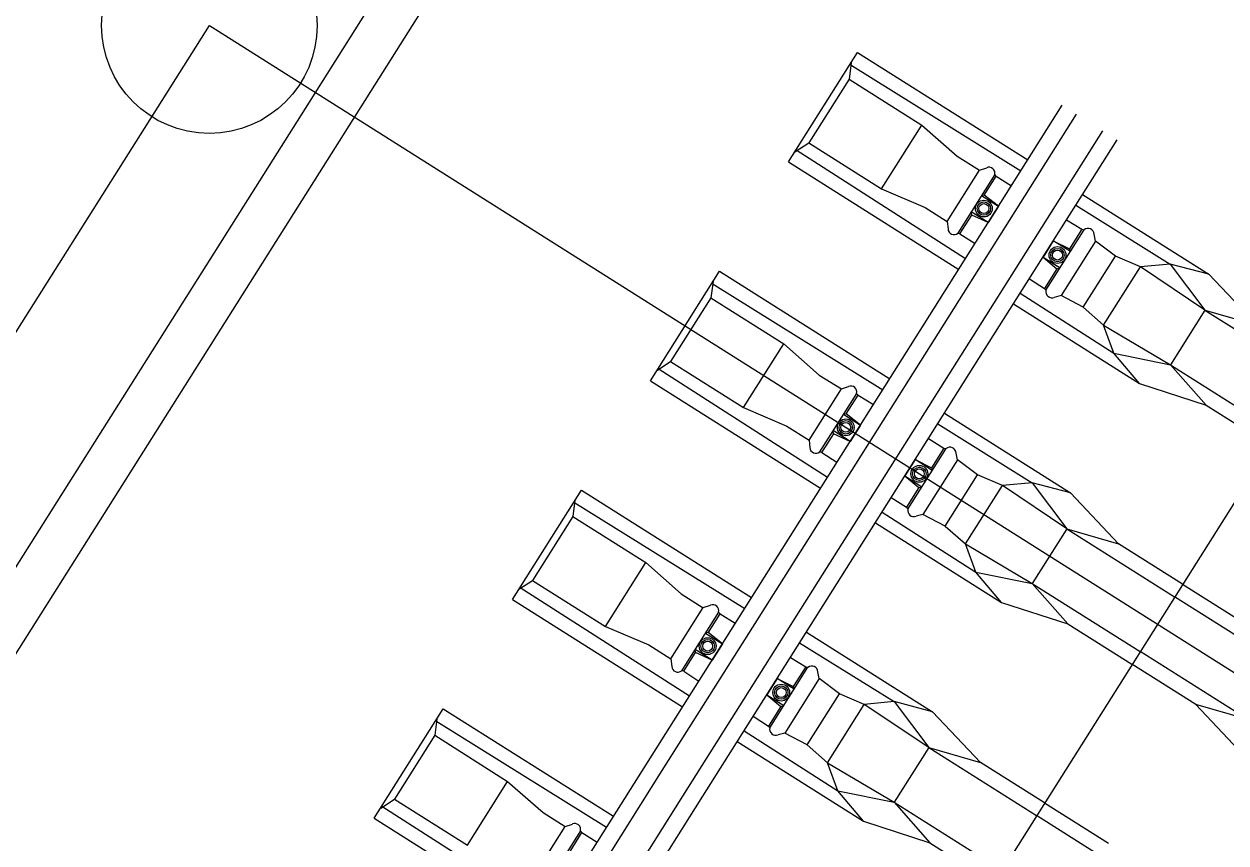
# Model space of a CAD drawing. Extents: x -746176 to -739709, y -1128407 to -1124482.
# Drawn here: x -743173.226 to -743170.439, y -1127092.74 to -1127090.841 of the extents above; entities that cross this region are included whole.
import ezdxf

# ---------------------------------------------------------------- set-up
doc = ezdxf.new("R2010")
doc.units = 0
for name, color, linetype in [('_Zabezpečovací zařízení_trasa', 7, 'Continuous'), ('KOL_ROST', 7, 'Continuous'), ('OSA', 7, 'Continuous'), ('SVAH', 7, 'Continuous'), ('TRATIVOD', 7, 'Continuous')]:
    doc.layers.add(name, color=color, linetype=linetype)

msp = doc.modelspace()

# ---------------------------------------------------------------- linework, layer by layer
at = {"layer": '_Zabezpečovací zařízení_trasa'}
msp.add_lwpolyline([(-743018.819, -1126847.7365), (-743049.2803, -1126895.9513), (-743072.4868, -1126932.7514), (-743098.6471, -1126974.1456), (-743125.9402, -1127017.3839), (-743152.604, -1127059.6082), (-743175.0227, -1127095.1157), (-743199.1633, -1127133.3459), (-743215.971, -1127159.9412), (-743232.818, -1127186.5147), (-743247.4563, -1127209.8113), (-743254.52, -1127221.6389), (-743261.299, -1127233.6914), (-743264.1553, -1127239.1951), (-743264.862, -1127241.1083), (-743267.3367, -1127245.816), (-743268.2889, -1127247.1585), (-743271.7107, -1127253.7504), (-743281.1217, -1127274.1963), (-743291.9232, -1127301.4196), (-743296.7241, -1127315.2221), (-743301.1161, -1127329.1278), (-743306.7868, -1127349.5059)], dxfattribs=at)
at = {"layer": 'KOL_ROST'}
for p, q in [((-743171.4531, -1127091.1611), (-743171.293, -1127090.9074)), ((-743171.293, -1127090.9074), (-743170.8982, -1127091.1566)), ((-743171.3079, -1127090.9311), (-743171.3128, -1127090.9688)), ((-743171.3103, -1127090.9354), (-743170.9143, -1127091.182)), ((-743171.3128, -1127090.9688), (-743171.4062, -1127091.1168)), ((-743171.3128, -1127090.9688), (-743171.1437, -1127091.0756)), ((-743171.1384, -1127091.5371), (-743170.8181, -1127091.0297)), ((-743171.1054, -1127091.558), (-743170.7851, -1127091.0506)), ((-743171.2371, -1127091.2235), (-743171.1437, -1127091.0756)), ((-743171.1437, -1127091.0756), (-743171.0617, -1127091.148)), ((-743171.1437, -1127091.0756), (-743171.0617, -1127091.148)), ((-743171.0445, -1127091.5964), (-743170.7242, -1127091.0891)), ((-743171.0114, -1127091.6173), (-743170.6911, -1127091.1099)), ((-743171.4382, -1127091.1374), (-743171.4062, -1127091.1168)), ((-743171.4352, -1127091.1332), (-743171.0423, -1127091.3848)), ((-743171.4062, -1127091.1168), (-743171.2371, -1127091.2235)), ((-743171.4531, -1127091.1611), (-743171.0584, -1127091.4103)), ((-743171.0617, -1127091.148), (-743171.0103, -1127091.1802)), ((-743171.0617, -1127091.148), (-743171.0103, -1127091.1802)), ((-743171.0102, -1127091.1801), (-743170.9935, -1127091.1745)), ((-743171.0102, -1127091.1801), (-743170.9935, -1127091.1745)), ((-743170.9714, -1127091.1945), (-743170.936, -1127091.2164)), ((-743171.2371, -1127091.2235), (-743171.1364, -1127091.2664)), ((-743170.9991, -1127091.2381), (-743171.0054, -1127091.2389)), ((-743171.0054, -1127091.2389), (-743170.966, -1127091.2639)), ((-743170.966, -1127091.2639), (-743170.9991, -1127091.2381)), ((-743170.7712, -1127091.2368), (-743170.4787, -1127091.4215)), ((-743171.1364, -1127091.2664), (-743171.0853, -1127091.299)), ((-743171.0282, -1127091.2842), (-743171.0294, -1127091.2769)), ((-743170.9899, -1127091.3018), (-743171.0294, -1127091.2769)), ((-743170.966, -1127091.2639), (-743170.9899, -1127091.3018)), ((-743170.7868, -1127091.2614), (-743170.5678, -1127091.3978)), ((-743171.0853, -1127091.299), (-743171.0831, -1127091.3164)), ((-743170.9899, -1127091.3018), (-743171.0282, -1127091.2842)), ((-743170.8082, -1127091.2953), (-743170.7726, -1127091.3173)), ((-743171.0556, -1127091.3278), (-743171.0206, -1127091.3504)), ((-743170.7413, -1127091.3447), (-743170.7443, -1127091.3288)), ((-743170.839, -1127091.3441), (-743170.8629, -1127091.3821)), ((-743170.7995, -1127091.369), (-743170.839, -1127091.3441)), ((-743170.839, -1127091.3441), (-743170.8015, -1127091.3629)), ((-743170.8015, -1127091.3629), (-743170.7995, -1127091.369)), ((-743170.6947, -1127091.3797), (-743170.7413, -1127091.3447)), ((-743170.8629, -1127091.3821), (-743170.8235, -1127091.407)), ((-743170.8629, -1127091.3821), (-743170.8306, -1127091.4091)), ((-743170.7694, -1127091.4981), (-743170.6947, -1127091.3797)), ((-743170.6369, -1127091.4043), (-743170.6947, -1127091.3797)), ((-743171.7734, -1127091.6684), (-743171.6132, -1127091.4147)), ((-743171.6132, -1127091.4147), (-743171.2185, -1127091.6639)), ((-743170.8306, -1127091.4091), (-743170.8235, -1127091.407)), ((-743170.7224, -1127091.5396), (-743170.6369, -1127091.4043)), ((-743170.5678, -1127091.3978), (-743170.6369, -1127091.4043)), ((-743170.4874, -1127091.5046), (-743170.6369, -1127091.4043)), ((-743170.4787, -1127091.4215), (-743170.5678, -1127091.3978)), ((-743170.5678, -1127091.3978), (-743170.4874, -1127091.5046)), ((-743171.6282, -1127091.4384), (-743171.6331, -1127091.4761)), ((-743171.6305, -1127091.4427), (-743171.2345, -1127091.6893)), ((-743170.8944, -1127091.4319), (-743170.8593, -1127091.4546)), ((-743170.4787, -1127091.4215), (-743170.3673, -1127091.5391)), ((-743170.9158, -1127091.4658), (-743170.6985, -1127091.6049)), ((-743170.821, -1127091.4711), (-743170.8367, -1127091.4752)), ((-743170.7694, -1127091.4981), (-743170.821, -1127091.4711)), ((-743171.6331, -1127091.4761), (-743171.7265, -1127091.6241)), ((-743171.6331, -1127091.4761), (-743171.464, -1127091.5829)), ((-743170.9314, -1127091.4905), (-743170.6388, -1127091.6752)), ((-743170.4874, -1127091.5046), (-743170.5675, -1127091.6315)), ((-743170.4874, -1127091.5046), (-743170.3673, -1127091.5391)), ((-743170.4874, -1127091.5046), (-743170.2376, -1127091.6623)), ((-743171.4587, -1127092.0444), (-743171.1384, -1127091.537)), ((-743171.4256, -1127092.0653), (-743171.1054, -1127091.558)), ((-743170.6985, -1127091.6049), (-743170.7224, -1127091.5396)), ((-743171.5574, -1127091.7309), (-743171.464, -1127091.5829)), ((-743171.464, -1127091.5829), (-743171.382, -1127091.6553)), ((-743171.464, -1127091.5829), (-743171.382, -1127091.6553)), ((-743171.3648, -1127092.1037), (-743171.0445, -1127091.5964)), ((-743170.6388, -1127091.6752), (-743170.6985, -1127091.6049)), ((-743170.6985, -1127091.6049), (-743170.5675, -1127091.6315)), ((-743171.7584, -1127091.6447), (-743171.7265, -1127091.6241)), ((-743171.7554, -1127091.6405), (-743171.3626, -1127091.8921)), ((-743171.7265, -1127091.6241), (-743171.5574, -1127091.7309)), ((-743171.3317, -1127092.1246), (-743171.0114, -1127091.6173)), ((-743170.5675, -1127091.6315), (-743170.4847, -1127091.7251)), ((-743171.7734, -1127091.6684), (-743171.3786, -1127091.9176)), ((-743171.382, -1127091.6553), (-743171.3305, -1127091.6875)), ((-743171.382, -1127091.6553), (-743171.3305, -1127091.6875)), ((-743171.3305, -1127091.6874), (-743171.3138, -1127091.6819)), ((-743171.3305, -1127091.6874), (-743171.3138, -1127091.6819)), ((-743170.6388, -1127091.6752), (-743170.4847, -1127091.7251)), ((-743171.2917, -1127091.7018), (-743171.2563, -1127091.7237)), ((-743170.4847, -1127091.7251), (-743170.3364, -1127091.8188)), ((-743171.5574, -1127091.7309), (-743171.4567, -1127091.7737)), ((-743171.3193, -1127091.7454), (-743171.3257, -1127091.7463)), ((-743171.3257, -1127091.7463), (-743171.2862, -1127091.7712)), ((-743171.2862, -1127091.7712), (-743171.3193, -1127091.7454)), ((-743171.0915, -1127091.7441), (-743170.7989, -1127091.9288)), ((-743171.4567, -1127091.7737), (-743171.4055, -1127091.8063)), ((-743171.2862, -1127091.7712), (-743171.3102, -1127091.8092)), ((-743171.107, -1127091.7687), (-743170.888, -1127091.9051)), ((-743171.4055, -1127091.8063), (-743171.4034, -1127091.8238)), ((-743171.3485, -1127091.7916), (-743171.3497, -1127091.7842)), ((-743171.3102, -1127091.8092), (-743171.3497, -1127091.7842)), ((-743171.3102, -1127091.8092), (-743171.3485, -1127091.7916)), ((-743171.1284, -1127091.8026), (-743171.0929, -1127091.8246)), ((-743171.3758, -1127091.8351), (-743171.3408, -1127091.8577)), ((-743171.0615, -1127091.8521), (-743171.0646, -1127091.8361)), ((-743171.1592, -1127091.8514), (-743171.1832, -1127091.8894)), ((-743171.1197, -1127091.8764), (-743171.1592, -1127091.8514)), ((-743171.1592, -1127091.8514), (-743171.1217, -1127091.8702)), ((-743171.015, -1127091.887), (-743171.0615, -1127091.8521)), ((-743171.1832, -1127091.8894), (-743171.1437, -1127091.9143)), ((-743171.1832, -1127091.8894), (-743171.1508, -1127091.9164)), ((-743171.1217, -1127091.8702), (-743171.1197, -1127091.8764)), ((-743171.0897, -1127092.0054), (-743171.015, -1127091.887)), ((-743170.9572, -1127091.9117), (-743171.015, -1127091.887)), ((-743171.1508, -1127091.9164), (-743171.1437, -1127091.9143)), ((-743171.0426, -1127092.0469), (-743170.9572, -1127091.9117)), ((-743170.888, -1127091.9051), (-743170.9572, -1127091.9117)), ((-743170.8077, -1127092.012), (-743170.9572, -1127091.9117)), ((-743170.7989, -1127091.9288), (-743170.888, -1127091.9051)), ((-743170.888, -1127091.9051), (-743170.8077, -1127092.012)), ((-743172.0936, -1127092.1757), (-743171.9335, -1127091.922)), ((-743171.9484, -1127091.9457), (-743171.9533, -1127091.9834)), ((-743171.9335, -1127091.922), (-743171.5388, -1127092.1712)), ((-743171.2147, -1127091.9392), (-743171.1796, -1127091.9619)), ((-743170.7989, -1127091.9288), (-743170.6875, -1127092.0464)), ((-743171.9508, -1127091.95), (-743171.5548, -1127092.1966)), ((-743171.2361, -1127091.9731), (-743171.0188, -1127092.1122)), ((-743171.9533, -1127091.9834), (-743172.0468, -1127092.1314)), ((-743171.9533, -1127091.9834), (-743171.7842, -1127092.0902)), ((-743171.2516, -1127091.9978), (-743170.9591, -1127092.1825)), ((-743171.1413, -1127091.9784), (-743171.157, -1127091.9825)), ((-743171.0897, -1127092.0054), (-743171.1413, -1127091.9784)), ((-743170.8077, -1127092.012), (-743170.8877, -1127092.1388)), ((-743170.8077, -1127092.012), (-743170.6875, -1127092.0464)), ((-743170.8077, -1127092.012), (-743170.5579, -1127092.1697)), ((-743171.779, -1127092.5517), (-743171.4587, -1127092.0444)), ((-743171.0188, -1127092.1122), (-743171.0426, -1127092.0469)), ((-743170.5392, -1127092.1401), (-743170.6875, -1127092.0464)), ((-743171.7459, -1127092.5726), (-743171.4256, -1127092.0653)), ((-743171.8776, -1127092.2382), (-743171.7842, -1127092.0902)), ((-743171.7842, -1127092.0902), (-743171.7022, -1127092.1627)), ((-743171.7842, -1127092.0902), (-743171.7022, -1127092.1627)), ((-743171.685, -1127092.6111), (-743171.3647, -1127092.1037)), ((-743170.9591, -1127092.1825), (-743171.0188, -1127092.1122)), ((-743171.0188, -1127092.1122), (-743170.8877, -1127092.1388)), ((-743172.0787, -1127092.1521), (-743172.0468, -1127092.1314)), ((-743172.0468, -1127092.1314), (-743171.8776, -1127092.2382)), ((-743171.652, -1127092.6319), (-743171.3317, -1127092.1246)), ((-743170.8877, -1127092.1388), (-743170.805, -1127092.2325)), ((-743170.5392, -1127092.1401), (-743170.3909, -1127092.2337)), ((-743172.0757, -1127092.1479), (-743171.6828, -1127092.3994)), ((-743171.7022, -1127092.1627), (-743171.6508, -1127092.1948)), ((-743171.7022, -1127092.1627), (-743171.6508, -1127092.1948)), ((-743170.3081, -1127092.3274), (-743170.5579, -1127092.1697)), ((-743172.0936, -1127092.1757), (-743171.6989, -1127092.4249)), ((-743171.6507, -1127092.1947), (-743171.634, -1127092.1892)), ((-743171.6507, -1127092.1947), (-743171.634, -1127092.1892)), ((-743170.9591, -1127092.1825), (-743170.805, -1127092.2325)), ((-743171.6119, -1127092.2092), (-743171.5765, -1127092.231)), ((-743171.8776, -1127092.2382), (-743171.777, -1127092.281)), ((-743171.6396, -1127092.2527), (-743171.646, -1127092.2536)), ((-743171.646, -1127092.2536), (-743171.6065, -1127092.2785)), ((-743171.6065, -1127092.2785), (-743171.6396, -1127092.2527)), ((-743171.4117, -1127092.2514), (-743171.1192, -1127092.4361)), ((-743170.805, -1127092.2325), (-743170.6566, -1127092.3261)), ((-743171.777, -1127092.281), (-743171.7258, -1127092.3136)), ((-743171.6065, -1127092.2785), (-743171.6305, -1127092.3165)), ((-743171.4273, -1127092.276), (-743171.2083, -1127092.4124)), ((-743171.6687, -1127092.2989), (-743171.6699, -1127092.2916)), ((-743171.6305, -1127092.3165), (-743171.6699, -1127092.2916)), ((-743171.6305, -1127092.3165), (-743171.6687, -1127092.2989)), ((-743171.4487, -1127092.31), (-743171.4132, -1127092.3319)), ((-743171.7258, -1127092.3136), (-743171.7236, -1127092.3311)), ((-743170.5083, -1127092.4197), (-743170.6566, -1127092.3261)), ((-743171.6961, -1127092.3424), (-743171.6611, -1127092.365)), ((-743171.4795, -1127092.3587), (-743171.5035, -1127092.3967)), ((-743171.44, -1127092.3837), (-743171.4795, -1127092.3587)), ((-743171.4795, -1127092.3587), (-743171.442, -1127092.3776)), ((-743171.3818, -1127092.3594), (-743171.3848, -1127092.3435)), ((-743171.3352, -1127092.3943), (-743171.3818, -1127092.3594)), ((-743171.442, -1127092.3776), (-743171.44, -1127092.3837)), ((-743171.41, -1127092.5127), (-743171.3352, -1127092.3943)), ((-743171.2775, -1127092.419), (-743171.3352, -1127092.3943)), ((-743171.5035, -1127092.3967), (-743171.464, -1127092.4216)), ((-743171.5035, -1127092.3967), (-743171.4711, -1127092.4237)), ((-743171.4711, -1127092.4237), (-743171.464, -1127092.4216)), ((-743171.3629, -1127092.5543), (-743171.2775, -1127092.419)), ((-743171.2083, -1127092.4124), (-743171.2775, -1127092.419)), ((-743171.1279, -1127092.5193), (-743171.2775, -1127092.419)), ((-743171.1192, -1127092.4361), (-743171.2083, -1127092.4124)), ((-743171.2083, -1127092.4124), (-743171.1279, -1127092.5193)), ((-743170.3969, -1127092.5374), (-743170.5083, -1127092.4197)), ((-743170.3881, -1127092.4542), (-743170.5083, -1127092.4197)), ((-743172.4139, -1127092.683), (-743172.2538, -1127092.4294)), ((-743172.2538, -1127092.4294), (-743171.859, -1127092.6786)), ((-743171.5349, -1127092.4466), (-743171.4998, -1127092.4692)), ((-743171.1192, -1127092.4361), (-743171.0078, -1127092.5537)), ((-743172.2687, -1127092.453), (-743172.2736, -1127092.4908)), ((-743172.2711, -1127092.4574), (-743171.8751, -1127092.7039)), ((-743172.2736, -1127092.4908), (-743172.367, -1127092.6387)), ((-743172.2736, -1127092.4908), (-743172.1045, -1127092.5975)), ((-743171.5719, -1127092.5051), (-743171.2793, -1127092.6898)), ((-743171.5563, -1127092.4804), (-743171.3391, -1127092.6196)), ((-743171.4615, -1127092.4857), (-743171.4772, -1127092.4898)), ((-743171.41, -1127092.5127), (-743171.4615, -1127092.4857)), ((-743171.1279, -1127092.5193), (-743171.208, -1127092.6461)), ((-743171.1279, -1127092.5193), (-743171.0078, -1127092.5537)), ((-743171.1279, -1127092.5193), (-743170.8781, -1127092.677)), ((-743172.0992, -1127093.059), (-743171.7789, -1127092.5517)), ((-743171.3391, -1127092.6196), (-743171.3629, -1127092.5543)), ((-743170.8594, -1127092.6474), (-743171.0078, -1127092.5537)), ((-743172.0662, -1127093.0799), (-743171.7459, -1127092.5726)), ((-743172.1979, -1127092.7455), (-743172.1045, -1127092.5975)), ((-743172.1045, -1127092.5975), (-743172.0225, -1127092.67)), ((-743172.1045, -1127092.5975), (-743172.0225, -1127092.67)), ((-743172.0053, -1127093.1184), (-743171.685, -1127092.611)), ((-743172.399, -1127092.6594), (-743172.367, -1127092.6387)), ((-743172.367, -1127092.6387), (-743172.1979, -1127092.7455)), ((-743171.9722, -1127093.1393), (-743171.6519, -1127092.6319)), ((-743171.2793, -1127092.6898), (-743171.3391, -1127092.6196)), ((-743171.3391, -1127092.6196), (-743171.208, -1127092.6461)), ((-743172.396, -1127092.6552), (-743172.0031, -1127092.9068)), ((-743172.0225, -1127092.67), (-743171.9711, -1127092.7022)), ((-743172.0225, -1127092.67), (-743171.9711, -1127092.7022)), ((-743171.208, -1127092.6461), (-743171.1252, -1127092.7398)), ((-743170.8594, -1127092.6474), (-743170.7111, -1127092.741)), ((-743172.4139, -1127092.683), (-743172.0192, -1127092.9322)), ((-743171.971, -1127092.7021), (-743171.9543, -1127092.6965)), ((-743171.971, -1127092.7021), (-743171.9543, -1127092.6965)), ((-743171.2793, -1127092.6898), (-743171.1252, -1127092.7398)), ((-743170.6283, -1127092.8347), (-743170.8781, -1127092.677)), ((-743171.9322, -1127092.7165), (-743171.8968, -1127092.7384)), ((-743171.1252, -1127092.7398), (-743170.9769, -1127092.8334))]:
    msp.add_line(p, q, dxfattribs=at)
for points in [[(-743171.0853, -1127091.299), (-743171.0102, -1127091.1801)], [(-743170.9749, -1127091.1906), (-743171.0606, -1127091.3263)], [(-743170.999, -1127091.2382), (-743170.9714, -1127091.1945)], [(-743170.9714, -1127091.1945), (-743170.9749, -1127091.1906)], [(-743170.9714, -1127091.1945), (-743170.9749, -1127091.1906)], [(-743171.0556, -1127091.3278), (-743171.0281, -1127091.2843)], [(-743171.0556, -1127091.3278), (-743171.0606, -1127091.3263)], [(-743170.8561, -1127091.4587), (-743170.7675, -1127091.3185)], [(-743170.7726, -1127091.3173), (-743170.8015, -1127091.3629)], [(-743170.7726, -1127091.3173), (-743170.7675, -1127091.3185)], [(-743170.7413, -1127091.3447), (-743170.821, -1127091.4711)], [(-743170.8306, -1127091.4091), (-743170.8593, -1127091.4546)], [(-743170.8593, -1127091.4546), (-743170.8561, -1127091.4587)], [(-743170.7694, -1127091.4981), (-743170.7224, -1127091.5396), (-743170.5675, -1127091.6315), (-743170.3177, -1127091.7892)], [(-743171.4055, -1127091.8063), (-743171.3305, -1127091.6874)], [(-743171.2952, -1127091.6979), (-743171.3809, -1127091.8336)], [(-743171.2917, -1127091.7018), (-743171.2952, -1127091.6979)], [(-743171.2917, -1127091.7018), (-743171.2952, -1127091.6979)], [(-743171.3192, -1127091.7455), (-743171.2917, -1127091.7018)], [(-743171.3758, -1127091.8351), (-743171.3483, -1127091.7916)], [(-743171.3758, -1127091.8351), (-743171.3809, -1127091.8336)], [(-743171.1763, -1127091.966), (-743171.0878, -1127091.8258)], [(-743171.0929, -1127091.8246), (-743171.1217, -1127091.8702)], [(-743171.0929, -1127091.8246), (-743171.0878, -1127091.8258)], [(-743171.0615, -1127091.8521), (-743171.1413, -1127091.9784)], [(-743171.1508, -1127091.9164), (-743171.1796, -1127091.9619)], [(-743171.1796, -1127091.9619), (-743171.1763, -1127091.966)], [(-743171.0897, -1127092.0054), (-743171.0426, -1127092.0469), (-743170.8877, -1127092.1388), (-743170.6379, -1127092.2965)], [(-743171.7258, -1127092.3136), (-743171.6507, -1127092.1947)], [(-743171.6155, -1127092.2052), (-743171.7011, -1127092.341)], [(-743171.6395, -1127092.2528), (-743171.6119, -1127092.2092)], [(-743171.6119, -1127092.2092), (-743171.6155, -1127092.2052)], [(-743171.6119, -1127092.2092), (-743171.6155, -1127092.2052)], [(-743171.6961, -1127092.3424), (-743171.6686, -1127092.2989)], [(-743170.1808, -1127092.5792), (-743170.2386, -1127092.5545), (-743170.3881, -1127092.4542), (-743170.6379, -1127092.2965)], [(-743171.4966, -1127092.4733), (-743171.4081, -1127092.3331)], [(-743171.4132, -1127092.3319), (-743171.442, -1127092.3776)], [(-743171.4132, -1127092.3319), (-743171.4081, -1127092.3331)], [(-743171.6961, -1127092.3424), (-743171.7011, -1127092.341)], [(-743171.3818, -1127092.3594), (-743171.4615, -1127092.4857)], [(-743171.4711, -1127092.4237), (-743171.4998, -1127092.4692)], [(-743171.4998, -1127092.4692), (-743171.4966, -1127092.4733)], [(-743171.41, -1127092.5127), (-743171.3629, -1127092.5543), (-743171.208, -1127092.6461), (-743170.9582, -1127092.8038)], [(-743172.0461, -1127092.8209), (-743171.971, -1127092.7021)], [(-743171.9357, -1127092.7126), (-743172.0214, -1127092.8483)], [(-743171.9598, -1127092.7601), (-743171.9322, -1127092.7165)], [(-743171.9322, -1127092.7165), (-743171.9357, -1127092.7126)], [(-743171.9322, -1127092.7165), (-743171.9357, -1127092.7126)]]:
    msp.add_lwpolyline(points, dxfattribs=at)
for centre, radius in [((-743171.0001, -1127091.2693), 0.0195), ((-743171.0001, -1127091.2693), 0.0155), ((-743171.0001, -1127091.2693), 0.0115), ((-743170.8294, -1127091.3771), 0.0195), ((-743170.8294, -1127091.3771), 0.0155), ((-743170.8294, -1127091.3771), 0.0115), ((-743171.3204, -1127091.7766), 0.0195), ((-743171.3204, -1127091.7766), 0.0155), ((-743171.3204, -1127091.7766), 0.0115), ((-743171.1497, -1127091.8844), 0.0195), ((-743171.1497, -1127091.8844), 0.0155), ((-743171.1497, -1127091.8844), 0.0115), ((-743171.6406, -1127092.2839), 0.0195), ((-743171.6406, -1127092.2839), 0.0155), ((-743171.6406, -1127092.2839), 0.0115), ((-743171.47, -1127092.3917), 0.0195), ((-743171.47, -1127092.3917), 0.0155), ((-743171.47, -1127092.3917), 0.0115)]:
    msp.add_circle(centre, radius, dxfattribs=at)
for centre, radius, start, end in [((-743170.9881, -1127091.1871), 0.0137, 345.0759, 113.2979), ((-743170.9881, -1127091.1871), 0.0137, 345.0759, 113.2979), ((-743171.0695, -1127091.3159), 0.0137, 182.1748, 310.3968), ((-743170.7586, -1127091.3296), 0.0143, 3.2195, 128.7478), ((-743170.8421, -1127091.4619), 0.0143, 166.7249, 292.2532), ((-743171.3084, -1127091.6944), 0.0137, 345.0759, 113.2979), ((-743171.3084, -1127091.6944), 0.0137, 345.0759, 113.2979), ((-743171.3897, -1127091.8232), 0.0137, 182.1748, 310.3968), ((-743171.0789, -1127091.8369), 0.0143, 3.2195, 128.7478), ((-743171.1624, -1127091.9693), 0.0143, 166.7249, 292.2532), ((-743171.6286, -1127092.2017), 0.0137, 345.0759, 113.2979), ((-743171.6286, -1127092.2017), 0.0137, 345.0759, 113.2979), ((-743171.71, -1127092.3306), 0.0137, 182.1748, 310.3968), ((-743171.3991, -1127092.3443), 0.0143, 3.2195, 128.7478), ((-743171.4826, -1127092.4766), 0.0143, 166.7249, 292.2532), ((-743171.9489, -1127092.709), 0.0137, 345.0759, 113.2979), ((-743171.9489, -1127092.709), 0.0137, 345.0759, 113.2979)]:
    msp.add_arc(centre, radius, start, end, dxfattribs=at)
at = {"layer": 'OSA'}
msp.add_lwpolyline([(-743169.5301, -1127090.5416), (-743178.7118, -1127105.0859)], dxfattribs=at)
at = {"layer": 'SVAH'}
msp.add_lwpolyline([(-743171.4836, -1127089.3084), (-743174.8584, -1127094.6542)], dxfattribs=at)
at = {"layer": 'TRATIVOD'}
for points in [[(-743175.3099, -1127094.8266), (-743172.7963, -1127090.8449)], [(-743172.7963, -1127090.8449), (-743168.3992, -1127093.6207)]]:
    msp.add_lwpolyline(points, dxfattribs=at)
msp.add_circle((-743172.7963, -1127090.8449), 0.25, dxfattribs=at)

doc.saveas('drawing.dxf')
